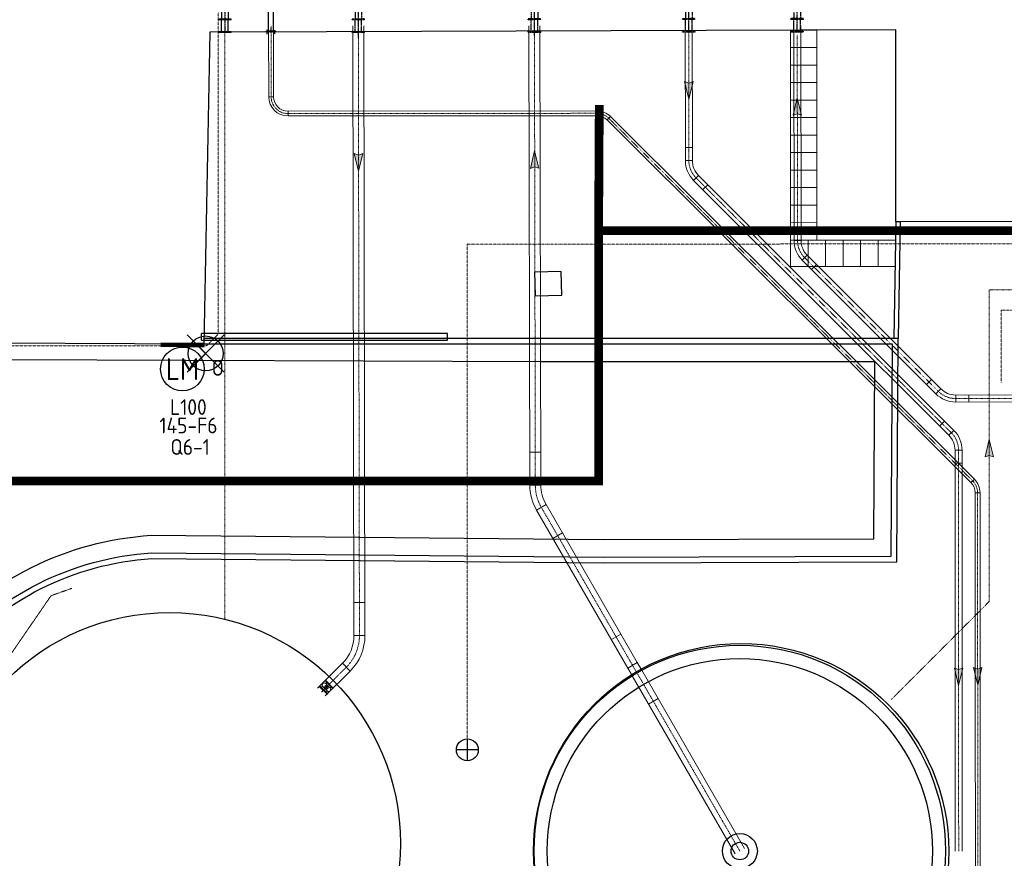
# Model space of a CAD drawing. Header units: metres. Extents: x -270273 to 328371, y -146885 to 591473.
# Tile 272 of 473: x -101655 to -79157, y 397309 to 416465. Entities that reach past the tile are written whole.
import ezdxf
from ezdxf.enums import TextEntityAlignment as Align
from ezdxf.lldxf.tags import DXFTag

# ---------------------------------------------------------------- set-up
doc = ezdxf.new("R2010")
doc.units = ezdxf.units.M
doc.header["$PDMODE"] = 1
for name, pattern in [('CENTER', [2, 1.25, -0.25, 0.25, -0.25]), ('DASHED', [19.05, 12.7, -6.35]), ('HIDDEN2', [4.7625, 3.175, -1.5875]), ('RI-AWZI_SLIBLEIDING', [11, 5, -3, 0, -3]), ('RI-AWZI_TERREINRIOLERING', [19.8, 6, -1.8, 2.4, -1.8, 1.8, -1.8, 2.4, -1.8])]:
    doc.linetypes.add(name, pattern=pattern)
doc.layers.get('0').update_dxf_attribs({"color": 151})
for name, color, linetype in [('0H', 6, 'CENTER'), ('0Hu1', 6, 'Continuous'), ('B-ME-IE-VERLICHTING-G', 253, 'Continuous'), ('B-ME-RI-PUT-G', 253, 'Continuous'), ('B-ME-WA-HYDRANT-G', 253, 'Continuous'), ('B-XX-OG-BEBOUWING-G', 1, 'Continuous'), ('B-XX-VH-KANTVERHARDING-G', 253, 'Continuous'), ('B-XX-VH-MOLGOOT-V', 60, 'Continuous'), ('LBH-COLASIT', 6, 'HIDDEN2')]:
    doc.layers.add(name, color=color, linetype=linetype)
doc.layers.add('B-XX-KL-ELEKTRA-G_HDSR', color=190, linetype='HDSR_Elektra', transparency=0.5)
for name, color, linetype, lineweight in [('B-XX-RI-AWZI_SLIBLEIDING-G', 40, 'RI-AWZI_SLIBLEIDING', 18), ('B-XX-RI-AWZI_TERREINRIOLERING-G', 211, 'RI-AWZI_TERREINRIOLERING', 18), ('B-XX-VH-GRASBETON-V', 253, 'Continuous', 18)]:
    doc.layers.add(name, color=color, linetype=linetype, lineweight=lineweight)
doc.styles.add('BURO-018', font='Isocp.shx', dxfattribs={"height": 360})
doc.styles.add('BURO-025', font='Isocp.shx', dxfattribs={"height": 500})
doc.styles.get("Standard").update_dxf_attribs({"font": 'iv-font.shx'})
tags = doc.linetypes.add('HDSR_Elektra', pattern='A,25,-2,["E",Standard,S=1.5,R=0,X=0,Y=-0.75],-4', length=31).pattern_tags.tags
tags[6] = DXFTag(74, 10)

# ---------------------------------------------------------------- blocks, each defined once
blk = doc.blocks.new('M150600')
for p, q in [((-150, 142.5), (-150, -142.5)), ((-131, 142.5), (-150, 142.5)), ((-131, 142.5), (-131, -142.5)), ((-131, 75), (140.5, 75)), ((140.5, 142.5), (140.5, -142.5)), ((159.5, 142.5), (140.5, 142.5)), ((159.5, 142.5), (159.5, -142.5)), ((431, 75), (159.5, 75)), ((431, 142.5), (431, -142.5)), ((450, 142.5), (431, 142.5)), ((450, 142.5), (450, -142.5)), ((-131, -142.5), (-150, -142.5)), ((-131, -75), (140.5, -75)), ((159.5, -142.5), (140.5, -142.5)), ((431, -75), (159.5, -75)), ((450, -142.5), (431, -142.5))]:
    blk.add_line(p, q)
blk = doc.blocks.new('slibverwerkingsgebouw')
at = {"layer": '0H'}
for p, q in [((7575, -214), (7573, 2707)), ((11100, -142), (11098, 2909)), ((13578, -141), (13576, 2911)), ((499, 1821), (500, -150)), ((3549, 1411), (3550, -267))]:
    blk.add_line(p, q, dxfattribs=at)
at = {"layer": 'LBH-COLASIT'}
for p, q in [((1501, -149), (1501, 354)), ((1611, -149), (1611, 354)), ((1666, -116), (1446, -117)), ((1446, -132), (1446, -117)), ((1666, -131), (1446, -132)), ((1466, -187), (1466, -89)), ((1556, -156), (1556, -26)), ((1646, -184), (1646, -90)), ((1666, -131), (1666, -116))]:
    blk.add_line(p, q, dxfattribs=at)
at = {"layer": '0H', "color": 1, "linetype": 'CENTER', "rotation": 270.0390618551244}
for p in [(3550, 302), (7574, 305), (11100, 308), (13577, 309)]:
    blk.add_blockref('M150600', p, dxfattribs=at)
at = {"layer": '0Hu1', "rotation": 270.0390618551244}
blk.add_blockref('M150600', (500, 300), dxfattribs=at)
blk = doc.blocks.new('zuhydrt1')
for p, q in [((0, -0.5), (0, 0.504)), ((-0.5, 0), (0.5, 0))]:
    blk.add_line(p, q)
at = {"color": 15}
blk.add_line((0, -0.5), (0, -0.5), dxfattribs=at)
blk.add_line((0, -0.5), (0, -0.5), dxfattribs=at)
blk.add_circle((0, 0), 0.5)
blk = doc.blocks.new('E00172')
at = {"color": 0, "linetype": 'Continuous', "const_width": 0.5}
blk.add_lwpolyline([(-2.5, 0.75), (2.5, 0.75)], dxfattribs=at)
at = {"color": 0, "linetype": 'Continuous'}
blk.add_circle((0, 3.5), 2.5, dxfattribs=at)
at = {"color": 0, "linetype": 'Continuous', "style": 'BURO-018'}
for tag, p in [('E_GKAST', (0, 11.5)), ('E_GROEP', (0, 8.5)), ('E_SGROEP', (4.5, 8.5)), ('E_ARMCODE', (0, 3.5)), ('E_SLET', (4.5, 2.5))]:
    blk.add_attdef(tag, text='', height=1.8, dxfattribs=at).set_placement(p, align=Align.MIDDLE)
blk = doc.blocks.new('meAF125T-Z')
for p, q in [((-200, 92), (-197, 95)), ((-200, -91), (-200, 92)), ((-197, -94), (-197, 95)), ((-181, 125), (-181, -125)), ((-177, 79), (-148, 70)), ((-52, 70), (-23, 79)), ((-19, 125), (-3, 125)), ((-19, -125), (-19, 125)), ((-3, 125), (-3, 95)), ((-3, 95), (0, 92)), ((-3, 95), (-3, -94)), ((0, 92), (0, -91)), ((-197, -94), (-200, -91)), ((-197, -125), (-197, -94)), ((-181, -125), (-197, -125)), ((-148, -70), (-177, -79)), ((-23, -79), (-52, -70)), ((-3, -125), (-19, -125)), ((0, -91), (-3, -94)), ((-3, -94), (-3, -125))]:
    blk.add_line(p, q)
at = {"linetype": 'Continuous'}
for p, q in [((-181, 125), (-197, 125)), ((-197, 95), (-197, 125)), ((-148, 0), (-148, 70)), ((-148, 0), (-148, -70)), ((-52, 0), (-52, 70)), ((-52, 0), (-52, -70))]:
    blk.add_line(p, q, dxfattribs=at)
blk.add_lwpolyline([(-115, 15), (-85, 15), (-85, -15), (-115, -15)], close=True, dxfattribs=at)
for centre, start, end in [((-175, 85), 180, 254.3205), ((-25, 85), 285.6795, 0), ((-175, -85), 105.6795, 180), ((-25, -85), 0, 74.3205)]:
    blk.add_arc(centre, 6, start, end)
for centre, radius, start, end in [((-100, 70), 47.5, 0, 180), ((-100, 0), 42.9, 79.9391, 199.9391), ((-100, 0), 42.9, 319.9391, 79.9391), ((-100, -70), 47.5, 180, 0), ((-100, 0), 42.9, 199.9391, 319.9391)]:
    blk.add_arc(centre, radius, start, end, dxfattribs=at)
for p in [(-200, 0), (-100, 118), (0, 0), (-100, -117)]:
    blk.add_point(p, dxfattribs=at)
blk = doc.blocks.new('zustrmr')
at = {"color": 0}
blk.add_line((1, 0.24), (0, 0), dxfattribs=at)
for p, q in [((0, 0), (1, -0.24)), ((0.92, 0), (1, 0.24)), ((1, -0.24), (0.92, 0))]:
    blk.add_line(p, q)
for points in [[(0, 0), (1, 0.24), (0.92, 0)], [(0, 0), (1, -0.24), (0.92, 0)]]:
    blk.add_solid(points, dxfattribs=at)

msp = doc.modelspace()

# ---------------------------------------------------------------- linework, layer by layer
at = {"layer": 'B-ME-IE-VERLICHTING-G'}
msp.add_lwpolyline([(-96981.5572, 409264.2601), (-97829.8952, 408416.3566), (-97405.7262, 408840.3083), (-97829.6779, 409264.4773), (-96981.7744, 408416.1393)], dxfattribs=at)
msp.add_circle((-97405.7262, 408840.3083), 399.808, dxfattribs=at)
at = {"layer": 'B-ME-RI-PUT-G'}
msp.add_lwpolyline([(-89267.6367, 410172.0077), (-89280.2963, 410711.8598), (-89891.3381, 410697.5306), (-89878.6785, 410157.6785), (-89267.6367, 410172.0077)], dxfattribs=at)
at = {"layer": 'B-XX-KL-ELEKTRA-G_HDSR', "linetype": 'DASHED', "const_width": 200}
for points in [[(-88411.793, 414515.3162), (-88427.2626, 411646.212), (-71882.8872, 411649.788)], [(-88427.2626, 411646.212), (-88426.0271, 405930.136), (-106235.4592, 405926.2865), (-106233.5659, 397166.7371)]]:
    msp.add_lwpolyline(points, dxfattribs=at)
at = {"layer": 'B-XX-OG-BEBOUWING-G'}
for p, q in [((-97500.552, 409143.0947), (-97499.8605, 409293.0949)), ((-91882.1191, 409294.3092), (-97499.8605, 409293.0949)), ((-91882.0867, 409144.3092), (-91882.1191, 409294.3092)), ((-97500.552, 409143.0947), (-91882.0867, 409144.3092))]:
    msp.add_line(p, q, dxfattribs=at)
msp.add_lwpolyline([(-97307.5265, 416177.3488), (-97448.7638, 409052.282), (-118046.5876, 409155.5593), (-118083.7909, 423841.611), (-97507.8732, 423917.694), (-97425.6974, 423543.8663), (-93499.044, 423547.2522), (-74625.0142, 423434.6281), (-74605.8495, 411646.4293), (-76293.7714, 411641.4637), (-76299.4596, 411836.8547), (-81635.4268, 411853.5543), (-81638.9079, 416234.059), (-94643.5273, 416186.6132)], close=True, dxfattribs=at)
for points in [[(-81635.4268, 411853.5543), (-81679.7986, 409182.3166)], [(-81635.4268, 411853.5543), (-81535.4268, 411853.4761), (-81581.7059, 409182.3168)]]:
    msp.add_lwpolyline(points, dxfattribs=at)
for centre, radius in [((-98230.749, 397649.4379), 5274.4446), ((-85170.0964, 397472.1577), 4743.7386), ((-85200.0334, 397474.0956), 4700), ((-85200.0334, 397474.0956), 4400), ((-85200.0334, 397474.0956), 400), ((-85200.0334, 397474.0956), 200)]:
    msp.add_circle(centre, radius, dxfattribs=at)
at = {"layer": 'B-XX-RI-AWZI_SLIBLEIDING-G', "linetype": 'Continuous'}
for p, q in [((-95963.9234, 414704.4037), (-95853.9236, 414704.5803)), ((-95523.5289, 414265.1103), (-95523.6277, 414375.1103)), ((-88467.4104, 414271.4464), (-88467.5092, 414381.4463)), ((-88234.199, 414175.2211), (-88156.5606, 414253.146)), ((-86444.9836, 413546.8709), (-86284.9837, 413547.0145)), ((-86444.7142, 413246.871), (-86284.7143, 413247.0146)), ((-86256.8563, 412794.4911), (-86143.8208, 412907.7298)), ((-86044.5339, 412582.5497), (-85931.4984, 412695.7883)), ((-83961.6942, 411720.8796), (-83801.6944, 411721.1743)), ((-83961.1417, 411420.8801), (-83801.1419, 411421.1748)), ((-83773.5648, 410969.3842), (-83660.4593, 411082.5528)), ((-83561.3736, 410757.3114), (-83448.2681, 410870.48)), ((-80933.3728, 408130.7768), (-80820.2673, 408243.9454)), ((-80721.1816, 407918.704), (-80608.0761, 408031.8726)), ((-80268.581, 407731.3786), (-80268.6256, 407891.3786)), ((-79968.581, 407731.4623), (-79968.6256, 407891.4623)), ((-80635.8047, 407183.5253), (-80522.7692, 407296.764)), ((-80423.4822, 406971.5839), (-80310.4468, 407084.8225)), ((-89750.0744, 406585.7115), (-90000.074, 406585.2511)), ((-80282.5886, 406632.0019), (-80122.5886, 406632.0466)), ((-80282.5049, 406332.0019), (-80122.5049, 406332.0466)), ((-79919.4071, 405890.9994), (-79841.7687, 405968.9243)), ((-89748.6931, 405835.7128), (-89998.6927, 405835.2523)), ((-79822.3222, 405657.3275), (-79712.3222, 405657.3617)), ((-89628.6625, 405389.6448), (-89845.134, 405264.5844)), ((-89253.4813, 404740.2304), (-89469.9527, 404615.17)), ((-93768.25, 403149.0018), (-94018.2495, 403148.5414)), ((-93766.8687, 402399.0031), (-94016.8683, 402398.5426)), ((-87918.1629, 402428.8808), (-88134.6344, 402303.8204)), ((-94101.9776, 401587.509), (-94278.8093, 401764.2307)), ((-87542.9817, 401779.4665), (-87759.4531, 401654.406)), ((-87442.9333, 401606.2893), (-87659.4048, 401481.2289)), ((-94632.1427, 401057.0139), (-94808.9744, 401233.7356)), ((-87067.7521, 400956.8749), (-87284.2236, 400831.8145))]:
    msp.add_line(p, q, dxfattribs=at)
at = {"layer": 'B-XX-RI-AWZI_SLIBLEIDING-G', "flags": 128}
msp.add_lwpolyline([(-81736.1771, 400939.8855), (-79500.7624, 403176.548), (-79502.9764, 410292.2839), (-71675.0691, 410294.2704), (-71678.4294, 425840.4204), (-69916.2591, 427595.2145), (-69922.4527, 432942.4385)], dxfattribs=at)
at = {"layer": 'B-XX-RI-AWZI_SLIBLEIDING-G', "linetype": 'Continuous'}
for points in [[(-80280.0336, 397475.4684), (-80282.5886, 406632.0019, 0.1990732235), (-80423.4822, 406971.5839), (-86256.8563, 412794.4911, -0.1989123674), (-86444.7142, 413246.871), (-86447.6019, 416462.6639)], [(-80120.0336, 397475.5131), (-80122.5886, 406632.0466, 0.1990732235), (-80310.4468, 407084.8225), (-86143.8208, 412907.7298, -0.1989123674), (-86284.7143, 413247.0146), (-86287.6019, 416462.8076)], [(-73289.4407, 391994.6054), (-79378.0706, 391992.711, -0.4142135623), (-79818.2075, 392432.5741), (-79822.3222, 405657.3275, 0.1993101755), (-79919.4071, 405890.9994), (-88234.199, 414175.2211, 0.1986671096), (-88467.4104, 414271.4464), (-95523.5289, 414265.1103, -0.4140063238), (-95963.9234, 414704.4037), (-95966.5142, 416318.0291)], [(-73289.4741, 392104.6054), (-79378.1048, 392102.711, -0.4142135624), (-79708.2075, 392432.6083), (-79712.3222, 405657.3617, 0.1993101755), (-79841.7687, 405968.9243), (-88156.5606, 414253.146, 0.1986671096), (-88467.5092, 414381.4463), (-95523.6277, 414375.1103, -0.4140063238), (-95853.9236, 414704.5803), (-95856.5143, 416318.2057)], [(-94042.5097, 416321.323), (-94016.8683, 402398.5426, -0.1993101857), (-94278.8093, 401764.2307), (-94848.9918, 401193.6933)], [(-93792.5102, 416321.7835), (-93766.8687, 402399.0031, -0.1993101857), (-94101.9776, 401587.509), (-94672.1601, 401016.9716)], [(-90018.0115, 416324.9369), (-89998.6927, 405835.2523, 0.1312550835), (-89845.134, 405264.5844), (-87759.4531, 401654.406), (-87659.4048, 401481.2289), (-87658.5731, 401479.7893)], [(-89768.0119, 416325.3973), (-89748.6931, 405835.7128, 0.1312550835), (-89628.6625, 405389.6448), (-87542.9817, 401779.4665), (-87442.9333, 401606.2893), (-87442.1017, 401604.8497)], [(-54340.2776, 407738.6135), (-80268.581, 407731.3786, -0.1989123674), (-80721.1816, 407918.704), (-83773.5648, 410969.3842, -0.1985062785), (-83961.1417, 411420.8801), (-83970.1836, 416330.4855)], [(-54340.3223, 407898.6135), (-80268.6256, 407891.3786, -0.1989123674), (-80608.0761, 408031.8726), (-83660.4593, 411082.5528, -0.1985062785), (-83801.1419, 411421.1748), (-83810.1836, 416330.6292)]]:
    msp.add_lwpolyline(points, format="xyb", dxfattribs=at)
at = {"layer": 'B-XX-RI-AWZI_SLIBLEIDING-G'}
for points in [[(-80200.0336, 397475.4908), (-80202.5886, 406632.0242, 0.1990732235), (-80366.9645, 407028.2032), (-86200.3386, 412851.1105, -0.1989123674), (-86364.7143, 413246.9428), (-86367.6019, 416462.7358)], [(-73348.3244, 392049.5871), (-79378.0877, 392047.711, -0.4142135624), (-79763.2075, 392432.5912), (-79767.3222, 405657.3446, 0.1993101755), (-79880.5879, 405929.9619), (-88195.3798, 414214.1835, 0.1986671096), (-88467.4598, 414326.4463), (-95523.5783, 414320.1103, -0.4140063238), (-95908.9235, 414704.492), (-95911.5143, 416318.1174)], [(-93917.5099, 416321.5533), (-93891.8685, 402398.7729, -0.1993101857), (-94190.3935, 401675.8698), (-94760.5759, 401105.3325)], [(-89893.0117, 416325.1671), (-89873.6929, 405835.4825, 0.1312550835), (-89736.8982, 405327.1146), (-87651.2174, 401716.9363), (-87551.1691, 401543.7591)], [(-69720.6987, 407814.3218), (-80268.6033, 407811.3786, -0.1989123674), (-80664.6288, 407975.2883), (-83717.012, 411025.9685, -0.1985062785), (-83881.1418, 411421.0274), (-83889.7907, 416117.1977)]]:
    msp.add_lwpolyline(points, format="xyb", dxfattribs=at)
for points in [[(-96967.4769, 416318.8145), (-96964.5483, 402769.2785)], [(-87551.1691, 401543.7591), (-85200.0334, 397474.0956)]]:
    msp.add_lwpolyline(points, dxfattribs=at)
at = {"layer": 'B-XX-RI-AWZI_SLIBLEIDING-G', "linetype": 'Continuous'}
for points in [[(-87442.1017, 401604.8497), (-85091.7977, 397536.6258)], [(-87658.5731, 401479.7893), (-85308.2691, 397411.5654)]]:
    msp.add_lwpolyline(points, dxfattribs=at)
at = {"layer": 'B-XX-RI-AWZI_TERREINRIOLERING-G'}
for points in [[(-91427.027, 399785.1001), (-91429.5245, 411339.6425), (-74060.116, 411343.3968), (-74065.9534, 430107.3058)], [(-97122.7916, 424532.9763), (-97119.7907, 410649.3202)]]:
    msp.add_lwpolyline(points, dxfattribs=at)
at = {"layer": 'B-XX-RI-AWZI_TERREINRIOLERING-G', "flags": 128}
for points in [[(-79230.4838, 408177.152), (-79230.8411, 409830.1223), (-72311.179, 409831.6179), (-72311.3991, 410850.0447)], [(-100466.2828, 403475.1486), (-100702.0223, 403391.9208), (-100937.7619, 403308.693), (-104294.2111, 398428.0417), (-104294.0149, 397520.2445)]]:
    msp.add_lwpolyline(points, dxfattribs=at)
at = {"layer": 'B-XX-RI-AWZI_TERREINRIOLERING-G'}
msp.add_lwpolyline([(-97119.7907, 410649.3202), (-97119.5009, 409308.3349, -0.197293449), (-97138.0994, 409263.0075), (-97360.8789, 409037.3367, -0.2005322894), (-97406.7664, 409018.1501), (-107093.228, 409016.0564)], format="xyb", dxfattribs=at)
at = {"layer": 'B-XX-VH-GRASBETON-V'}
for points in [[(-83440.3661, 415828.6122), (-83440.4525, 416228.6121), (-84040.4525, 416228.4825), (-84040.3661, 415828.4825)], [(-83440.2796, 415428.6122), (-83440.3661, 415828.6122), (-84040.3661, 415828.4825), (-84040.2796, 415428.4825)], [(-83440.1931, 415028.6122), (-83440.2796, 415428.6122), (-84040.2796, 415428.4825), (-84040.1931, 415028.4825)], [(-83440.1067, 414628.6122), (-83440.1931, 415028.6122), (-84040.1931, 415028.4825), (-84040.1067, 414628.4825)], [(-83440.0202, 414228.6122), (-83440.1067, 414628.6122), (-84040.1067, 414628.4825), (-84040.0202, 414228.4825)], [(-83439.9338, 413828.6122), (-83440.0202, 414228.6122), (-84040.0202, 414228.4825), (-84039.9338, 413828.4825)], [(-83439.8473, 413428.6122), (-83439.9338, 413828.6122), (-84039.9338, 413828.4825), (-84039.8473, 413428.4825)], [(-83439.7609, 413028.6122), (-83439.8473, 413428.6122), (-84039.8473, 413428.4825), (-84039.7608, 413028.4825)], [(-83439.6744, 412628.6122), (-83439.7609, 413028.6122), (-84039.7608, 413028.4825), (-84039.6744, 412628.4825)], [(-83439.5879, 412228.6122), (-83439.6744, 412628.6122), (-84039.6744, 412628.4825), (-84039.5879, 412228.4826)], [(-83439.5015, 411828.6123), (-83439.5879, 412228.6122), (-84039.5879, 412228.4826), (-84039.5015, 411828.4826)], [(-83439.415, 411428.6123), (-83439.5015, 411828.6123), (-84039.5015, 411828.4826), (-84039.415, 411428.4826)], [(-84042.3435, 410828.8268), (-83642.3436, 410828.9133), (-83642.4732, 411428.9133), (-84042.4732, 411428.8268)], [(-83642.3436, 410828.9133), (-83242.3436, 410828.9997), (-83242.4732, 411428.9997), (-83642.4732, 411428.9133)], [(-83242.3436, 410828.9997), (-82842.3436, 410829.0862), (-82842.4733, 411429.0862), (-83242.4732, 411428.9997)], [(-82842.3436, 410829.0862), (-82442.3436, 410829.1726), (-82442.4733, 411429.1726), (-82842.4733, 411429.0862)], [(-82442.3436, 410829.1726), (-82042.3436, 410829.2591), (-82042.4733, 411429.2591), (-82442.4733, 411429.1726)], [(-82042.3436, 410829.2591), (-81642.3436, 410829.3456), (-81642.4733, 411429.3455), (-82042.4733, 411429.2591)]]:
    msp.add_lwpolyline(points, close=True, dxfattribs=at)
at = {"layer": 'B-XX-VH-KANTVERHARDING-G'}
for points in [[(-139279.2241, 388787.7045), (-139298.203, 391304.8274, -0.4541330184), (-138367.1851, 392138.0378), (-120897.4509, 391902.3056), (-104940.6155, 391686.9881), (-104933.7865, 396950.4029, -0.4204769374), (-98640.3798, 404286.6319), (-88323.9423, 404187.8195), (-81744.6637, 404208.0623), (-81712.5701, 409052.3165), (-89741.3672, 409052.2989), (-97448.7638, 409052.282)], [(-129601.6111, 391889.7455), (-120899.205, 391772.3174), (-104810.7864, 391555.2244), (-104803.7791, 396956.0072, -0.4205144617), (-98636.7063, 404156.5907), (-88324.3649, 404057.8176), (-81615.5195, 404078.459), (-81581.7059, 409182.3168), (-89741.3674, 409182.2989), (-97443.8675, 409182.282)]]:
    msp.add_lwpolyline(points, format="xyb", dxfattribs=at)
at = {"layer": 'B-XX-VH-MOLGOOT-V'}
msp.add_lwpolyline([(-139673.2861, 387998.6524), (-139698.1859, 391301.0447, -0.4480398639), (-138342.1018, 392537.7357), (-120892.0539, 392302.2692), (-105340.0898, 392092.4149), (-105333.8088, 396933.4991, -0.4203679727), (-98651.3928, 404686.7557), (-88322.6421, 404587.8254), (-82142.0305, 404606.8416), (-82115.2289, 408652.3157), (-89742.0963, 408652.2989), (-118163.8441, 408755.9844), (-118163.845, 409162.5429)], format="xyb", dxfattribs=at)

# ---------------------------------------------------------------- block references
at = {"layer": 'B-ME-IE-VERLICHTING-G'}
ref = msp.add_blockref('E00172', (-97935.3286, 409184.6192), dxfattribs=dict(at, xscale=200, yscale=200, zscale=200, rotation=179.9350771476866))
ref.add_attrib('E_ARMCODE', 'LM', dxfattribs={"layer": '0', "color": 2, "linetype": 'Continuous', "height": 500, "rotation": 0.01238369, "style": 'BURO-025'}).set_placement((-97936.1217, 408484.6196), align=Align.MIDDLE)
ref.add_attrib('E_SLET', 'O', dxfattribs={"layer": '0', "color": 1, "linetype": 'Continuous', "height": 360, "rotation": 0.01238369, "style": 'BURO-018'}).set_placement((-97128.4904, 408512.5368), align=Align.MIDDLE)
ref.add_attrib('E_GROEP', '145-F6', dxfattribs={"layer": '0', "color": 1, "linetype": 'Continuous', "height": 360, "rotation": 0.01238369, "style": 'BURO-018'}).set_placement((-97798.3961, 407196.3967), align=Align.MIDDLE)
ref.add_attrib('E_GKAST', 'L100', dxfattribs={"layer": '0', "color": 1, "linetype": 'Continuous', "height": 360, "rotation": 0.01238369, "style": 'BURO-018'}).set_placement((-97800.128, 407616.9098), align=Align.MIDDLE)
ref.add_attrib('E_SGROEP', 'Q6-1', dxfattribs={"layer": '0', "color": 1, "linetype": 'Continuous', "height": 360, "rotation": 0.01238369, "style": 'BURO-018'}).set_placement((-97760.9911, 406704.8407), align=Align.MIDDLE)
at = {"layer": 'B-ME-WA-HYDRANT-G', "xscale": 500.0000000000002, "yscale": 500.0000000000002, "zscale": 500.0000000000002, "rotation": 90.01238424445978}
msp.add_blockref('zuhydrt1', (-91426.5, 399785.1002), dxfattribs=at)
at = {"layer": 'B-XX-RI-AWZI_SLIBLEIDING-G'}
for name, p, rotation in [('slibverwerkingsgebouw', (-97467.4767, 416318.3656), 0.01238424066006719), ('meAF125T-Z', (-94718.2297, 401147.7051), 225.0178245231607)]:
    msp.add_blockref(name, p, dxfattribs=dict(at, rotation=rotation))
for p, xscale, yscale, zscale, rotation in [((-86365.9739, 414649.7629), 400.0000000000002, 400.0000000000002, 400.0000000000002, 90.05144887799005), ((-83887.148, 414682.2482), 400.0000000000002, 400.0000000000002, 400.0000000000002, 270.1055209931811), ((-93912.6734, 413005.513), 400.0000000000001, 400.0000000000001, 400.0000000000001, 90.1055210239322), ((-89889.0235, 413469.7515), 399.9999999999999, 399.9999999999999, 399.9999999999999, 270.1055210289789), ((-79501.914, 406877.8632), 400.0000000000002, 400.0000000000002, 400.0000000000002, 270.017826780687), ((-80201.0878, 401253.4832), 400.0000000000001, 400.0000000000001, 400.0000000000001, 90.01598756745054), ((-79765.9556, 401265.2357), 399.9999999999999, 399.9999999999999, 399.9999999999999, 90.01782678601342)]:
    msp.add_blockref('zustrmr', p, dxfattribs=dict(at, xscale=xscale, yscale=yscale, zscale=zscale, rotation=rotation))

doc.saveas('drawing.dxf')
